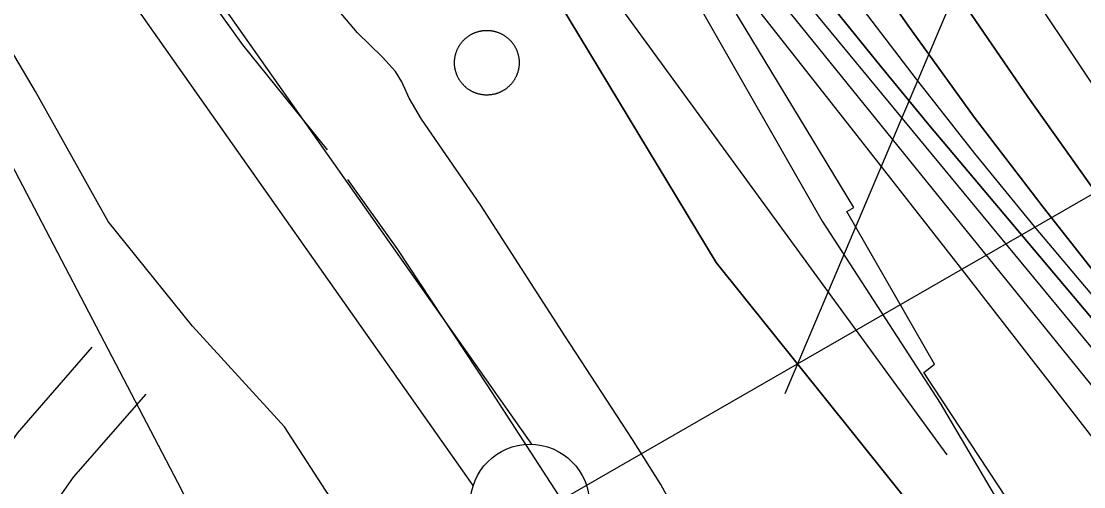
# Model space of a CAD drawing. Extents: x 3651524 to 3689615, y 505651 to 531377.
# Drawn here: x 3658659.9 to 3659106.3, y 516422.1 to 516617.6 of the extents above; entities that cross this region are included whole.
import ezdxf

# ---------------------------------------------------------------- set-up
doc = ezdxf.new("R2010")
doc.units = 0
for name, color, linetype in [('V-DOMW-TANK', 7, 'Continuous'), ('V-FLOD-BASE', 7, 'Continuous'), ('V-LEVE-TOET', 7, 'Continuous'), ('V-RIVR-EDGE', 7, 'Continuous'), ('V-RIVR-RANG', 7, 'Continuous'), ('V-ROAD-CNTR', 7, 'Continuous'), ('V-RRAP-FSHR', 7, 'Continuous'), ('V-RRAP-RVMT', 7, 'Continuous'), ('V-SURV-LINE', 7, 'Continuous'), ('V-TOPO-DPTH', 7, 'Continuous'), ('V-TOPO-MINR', 7, 'Continuous'), ('V-TOPO-WATR', 7, 'Continuous'), ('V-UTIL-LINE', 7, 'Continuous')]:
    doc.layers.add(name, color=color, linetype=linetype)

msp = doc.modelspace()

# ---------------------------------------------------------------- linework, layer by layer
at = {"layer": 'V-DOMW-TANK'}
for points in [[(3658842.003, 516599.102), (3658841.984, 516599.34), (3658841.972, 516599.576), (3658841.966, 516599.811), (3658841.96, 516600.049), (3658841.96, 516600.286), (3658841.966, 516600.524), (3658841.972, 516600.759), (3658841.984, 516600.997), (3658842.001, 516601.232), (3658842.021, 516601.47), (3658842.046, 516601.705), (3658842.074, 516601.941), (3658842.107, 516602.174), (3658842.142, 516602.408), (3658842.185, 516602.643), (3658842.23, 516602.877), (3658842.279, 516603.108), (3658842.333, 516603.34), (3658842.39, 516603.569), (3658842.451, 516603.798), (3658842.515, 516604.026), (3658842.584, 516604.253), (3658842.658, 516604.478), (3658842.736, 516604.702), (3658842.816, 516604.925), (3658842.9, 516605.146), (3658842.99, 516605.367), (3658843.082, 516605.584), (3658843.178, 516605.801), (3658843.279, 516606.016), (3658843.381, 516606.229), (3658843.49, 516606.44), (3658843.6, 516606.651), (3658843.715, 516606.858), (3658843.834, 516607.063), (3658843.957, 516607.268), (3658844.084, 516607.469), (3658844.211, 516607.667), (3658844.342, 516607.864), (3658844.479, 516608.058), (3658844.62, 516608.249), (3658844.759, 516608.439), (3658844.907, 516608.626), (3658845.054, 516608.81), (3658845.208, 516608.992), (3658845.366, 516609.17), (3658845.521, 516609.349), (3658845.683, 516609.521), (3658845.847, 516609.693), (3658846.015, 516609.861), (3658846.185, 516610.024), (3658846.359, 516610.186), (3658846.535, 516610.346), (3658846.713, 516610.502), (3658846.895, 516610.653), (3658847.08, 516610.803), (3658847.266, 516610.948), (3658847.455, 516611.091), (3658847.647, 516611.231), (3658847.842, 516611.368), (3658848.038, 516611.499), (3658848.237, 516611.63), (3658848.438, 516611.755), (3658848.64, 516611.878), (3658848.845, 516611.997), (3658849.052, 516612.111), (3658849.263, 516612.222), (3658849.474, 516612.33), (3658849.687, 516612.435), (3658849.902, 516612.535), (3658850.117, 516612.632), (3658850.336, 516612.724), (3658850.555, 516612.814), (3658850.776, 516612.898), (3658851.002, 516612.98), (3658851.223, 516613.058), (3658851.446, 516613.131), (3658851.676, 516613.201), (3658851.903, 516613.266), (3658852.132, 516613.328), (3658852.362, 516613.385), (3658852.593, 516613.438), (3658852.824, 516613.488), (3658853.06, 516613.535), (3658853.291, 516613.574), (3658853.525, 516613.613), (3658853.76, 516613.645), (3658853.996, 516613.674), (3658854.231, 516613.699), (3658854.467, 516613.719), (3658854.705, 516613.735), (3658854.94, 516613.75), (3658855.178, 516613.758), (3658855.415, 516613.762), (3658855.651, 516613.762), (3658855.888, 516613.758), (3658856.126, 516613.75), (3658856.363, 516613.737), (3658856.599, 516613.721), (3658856.836, 516613.701)], [(3658856.836, 516613.701), (3658857.072, 516613.676), (3658857.308, 516613.647), (3658857.541, 516613.615), (3658857.777, 516613.578), (3658858.01, 516613.537), (3658858.241, 516613.492), (3658858.475, 516613.445), (3658858.704, 516613.389), (3658858.936, 516613.332), (3658859.165, 516613.27), (3658859.392, 516613.203), (3658859.62, 516613.137), (3658859.845, 516613.064), (3658860.068, 516612.986), (3658860.291, 516612.908), (3658860.515, 516612.82), (3658860.732, 516612.732), (3658860.951, 516612.64), (3658861.168, 516612.543), (3658861.383, 516612.443), (3658861.596, 516612.339), (3658861.807, 516612.232), (3658862.016, 516612.122), (3658862.225, 516612.007), (3658862.43, 516611.888), (3658862.632, 516611.765), (3658862.833, 516611.64), (3658863.034, 516611.511), (3658863.23, 516611.378), (3658863.425, 516611.243), (3658863.613, 516611.104), (3658863.806, 516610.962), (3658863.992, 516610.815), (3658864.177, 516610.667), (3658864.359, 516610.514), (3658864.537, 516610.358), (3658864.713, 516610.201), (3658864.887, 516610.039), (3658865.057, 516609.875), (3658865.223, 516609.707), (3658865.391, 516609.535), (3658865.551, 516609.363), (3658865.71, 516609.187), (3658865.866, 516609.009), (3658866.02, 516608.826), (3658866.169, 516608.644), (3658866.315, 516608.456), (3658866.458, 516608.267), (3658866.595, 516608.077), (3658866.732, 516607.88), (3658866.863, 516607.684), (3658866.995, 516607.485), (3658867.122, 516607.284), (3658867.242, 516607.081), (3658867.361, 516606.877), (3658867.478, 516606.67), (3658867.588, 516606.459), (3658867.697, 516606.248), (3658867.801, 516606.035), (3658867.902, 516605.82)], [(3658867.902, 516605.82), (3658867.996, 516605.605), (3658868.09, 516605.386), (3658868.178, 516605.167), (3658868.264, 516604.943), (3658868.346, 516604.722), (3658868.422, 516604.499), (3658868.496, 516604.274), (3658868.563, 516604.046), (3658868.631, 516603.819), (3658868.692, 516603.59), (3658868.75, 516603.358), (3658868.805, 516603.129), (3658868.854, 516602.895), (3658868.899, 516602.664), (3658868.94, 516602.43), (3658868.977, 516602.197), (3658869.01, 516601.961), (3658869.041, 516601.726), (3658869.065, 516601.49), (3658869.086, 516601.255), (3658869.1, 516601.017), (3658869.114, 516600.782), (3658869.122, 516600.544), (3658869.129, 516600.307), (3658869.129, 516600.069), (3658869.124, 516599.834), (3658869.116, 516599.596), (3658869.104, 516599.358), (3658869.088, 516599.123), (3658869.067, 516598.885), (3658869.041, 516598.65), (3658869.014, 516598.412), (3658868.983, 516598.181), (3658868.944, 516597.945), (3658868.903, 516597.712), (3658868.858, 516597.48), (3658868.809, 516597.247), (3658868.756, 516597.018), (3658868.698, 516596.786), (3658868.637, 516596.557), (3658868.572, 516596.329), (3658868.502, 516596.102), (3658868.43, 516595.877), (3658868.352, 516595.654), (3658868.273, 516595.43), (3658868.186, 516595.209), (3658868.098, 516594.988), (3658868.006, 516594.771), (3658867.91, 516594.554), (3658867.81, 516594.339), (3658867.705, 516594.126), (3658867.599, 516593.915), (3658867.486, 516593.706), (3658867.373, 516593.497), (3658867.255, 516593.292), (3658867.132, 516593.09), (3658867.007, 516592.887), (3658866.878, 516592.69), (3658866.747, 516592.491), (3658866.61, 516592.297), (3658866.47, 516592.106), (3658866.327, 516591.916), (3658866.182, 516591.73), (3658866.032, 516591.545), (3658865.882, 516591.363), (3658865.725, 516591.185), (3658865.567, 516591.009), (3658865.405, 516590.835), (3658865.239, 516590.665), (3658865.074, 516590.497), (3658864.902, 516590.331), (3658864.729, 516590.169), (3658864.553, 516590.011), (3658864.375, 516589.854), (3658864.193, 516589.702), (3658864.009, 516589.553), (3658863.824, 516589.409), (3658863.632, 516589.264), (3658863.441, 516589.125), (3658863.247, 516588.989), (3658863.05, 516588.856), (3658862.851, 516588.727), (3658862.651, 516588.6), (3658862.448, 516588.477), (3658862.241, 516588.359), (3658862.032, 516588.244), (3658861.823, 516588.133), (3658861.614, 516588.025), (3658861.401, 516587.92), (3658861.186, 516587.82), (3658860.969, 516587.724), (3658860.75, 516587.632), (3658860.533, 516587.541), (3658860.312, 516587.458), (3658860.089, 516587.376), (3658859.863, 516587.298), (3658859.638, 516587.226), (3658859.413, 516587.156), (3658859.183, 516587.091), (3658858.956, 516587.029)], [(3658858.956, 516587.029), (3658858.723, 516586.972), (3658858.493, 516586.917), (3658858.262, 516586.868), (3658858.03, 516586.823), (3658857.797, 516586.782), (3658857.559, 516586.745), (3658857.328, 516586.71), (3658857.092, 516586.681), (3658856.857, 516586.657), (3658856.619, 516586.636), (3658856.384, 516586.62), (3658856.146, 516586.608), (3658855.911, 516586.597), (3658855.673, 516586.593), (3658855.436, 516586.593), (3658855.198, 516586.597), (3658854.963, 516586.603), (3658854.725, 516586.618), (3658854.487, 516586.636), (3658854.252, 516586.655), (3658854.016, 516586.679), (3658853.781, 516586.708), (3658853.545, 516586.741), (3658853.312, 516586.778), (3658853.078, 516586.819), (3658852.845, 516586.864), (3658852.614, 516586.913), (3658852.382, 516586.966), (3658852.153, 516587.021), (3658851.923, 516587.085), (3658851.696, 516587.15), (3658851.469, 516587.22), (3658851.243, 516587.29), (3658851.018, 516587.369), (3658850.797, 516587.449), (3658850.576, 516587.535), (3658850.355, 516587.623), (3658850.137, 516587.716), (3658849.92, 516587.812), (3658849.705, 516587.912), (3658849.492, 516588.017), (3658849.281, 516588.123), (3658849.07, 516588.234), (3658848.864, 516588.348), (3658848.659, 516588.467), (3658848.454, 516588.59), (3658848.253, 516588.715), (3658848.055, 516588.844), (3658847.858, 516588.977), (3658847.663, 516589.112), (3658847.471, 516589.252), (3658847.283, 516589.395), (3658847.096, 516589.54), (3658846.912, 516589.69), (3658846.73, 516589.841), (3658846.549, 516589.997), (3658846.373, 516590.155), (3658846.201, 516590.317), (3658846.029, 516590.48), (3658845.861, 516590.648), (3658845.697, 516590.82), (3658845.536, 516590.992), (3658845.376, 516591.168), (3658845.22, 516591.345), (3658845.069, 516591.529), (3658844.919, 516591.713), (3658844.774, 516591.9), (3658844.63, 516592.09), (3658844.491, 516592.281), (3658844.354, 516592.475), (3658844.221, 516592.672), (3658844.092, 516592.87), (3658843.967, 516593.071), (3658843.842, 516593.274), (3658843.725, 516593.479), (3658843.61, 516593.688), (3658843.5, 516593.896), (3658843.391, 516594.107), (3658843.287, 516594.32), (3658843.189, 516594.535), (3658843.09, 516594.752), (3658842.998, 516594.97), (3658842.908, 516595.189), (3658842.824, 516595.41), (3658842.742, 516595.633), (3658842.664, 516595.858), (3658842.593, 516596.084), (3658842.521, 516596.309), (3658842.455, 516596.538), (3658842.394, 516596.766), (3658842.337, 516596.997), (3658842.283, 516597.226), (3658842.234, 516597.458), (3658842.189, 516597.691), (3658842.148, 516597.925), (3658842.109, 516598.16), (3658842.077, 516598.394), (3658842.048, 516598.629), (3658842.023, 516598.865), (3658842.003, 516599.102)]]:
    msp.add_lwpolyline(points, dxfattribs=at)
at = {"layer": 'V-FLOD-BASE'}
for points in [[(3658788.566, 516563.654), (3658752.96, 516607.661), (3658705.319, 516674.328), (3658653.183, 516747.935), (3658610.519, 516807.882), (3658560.221, 516880.029), (3658511.046, 516950.496)], [(3658895.746, 516403.201), (3658855.937, 516464.475), (3658817.906, 516522.175), (3658797.133, 516551.194)]]:
    msp.add_lwpolyline(points, dxfattribs=at)
at = {"layer": 'V-LEVE-TOET'}
for points in [[(3658696.488, 516533.517), (3658665.961, 516588.103), (3658618.863, 516667.549), (3658555.61, 516764.745), (3658486.323, 516866.745), (3658427.148, 516985.415)], [(3658934.669, 516412.044), (3658928.641, 516423.024), (3658916.738, 516441.92), (3658888.619, 516485.008), (3658852.874, 516540.528), (3658828.072, 516576.472), (3658822.926, 516585.311), (3658819.835, 516592.213), (3658817.14, 516596.518), (3658811.678, 516602.545), (3658801.166, 516612.713), (3658768.689, 516651.228), (3658734.462, 516694.257), (3658703.48, 516735.782), (3658663.942, 516791.303)], [(3658794.18, 516410.684), (3658770.573, 516447.301), (3658731.861, 516489.518), (3658696.488, 516533.517)]]:
    msp.add_lwpolyline(points, dxfattribs=at)
at = {"layer": 'V-RIVR-EDGE'}
msp.add_lwpolyline([(3658522.932, 517335.013), (3658533.595, 517277.355), (3658544.884, 517229.902), (3658569.912, 517154.799), (3658593.277, 517135.531), (3658612.384, 517093.461), (3658648.274, 517041.143), (3658697.35, 516980.389), (3658724.31, 516958.11), (3658768.599, 516903.371), (3658802.695, 516854.06), (3658839.204, 516808.945), (3658863.134, 516775.268), (3658874.467, 516745.824), (3658909.742, 516687.505), (3658945.601, 516622.581), (3658996.409, 516533.607), (3659046.047, 516457.243), (3659086.698, 516388.105)], dxfattribs=at)
at = {"layer": 'V-RIVR-RANG'}
msp.add_line((3658877.291, 516411.229), (3659952.243, 517029.354), dxfattribs=at)
at = {"layer": 'V-ROAD-CNTR'}
for points in [[(3658635.982, 516595.272), (3658727.213, 516420.799), (3658765.821, 516343.589)], [(3658096.848, 515281.202), (3658113.326, 515316.012), (3658308.977, 515728.143), (3658545.459, 516232.752), (3658625.562, 516398.014), (3658658.295, 516444.661), (3658689.779, 516480.667)], [(3658398.041, 515847.491), (3658572.541, 516219.844), (3658651.506, 516382.758), (3658681.933, 516426.119), (3658712.363, 516460.919)]]:
    msp.add_lwpolyline(points, dxfattribs=at)
at = {"layer": 'V-RRAP-FSHR'}
msp.add_lwpolyline([(3658757.203, 516852.217), (3658867.955, 516683.355), (3659048.775, 516435.543)], dxfattribs=at)
at = {"layer": 'V-RRAP-RVMT'}
msp.add_lwpolyline([(3659155.699, 516293.328), (3659039.216, 516470.131), (3659043.698, 516473.638), (3659006.734, 516537.662), (3659009.676, 516539.361), (3658949.689, 516638.612), (3658959.113, 516645.315), (3658932.585, 516685.877), (3658959.676, 516703.026), (3658950.101, 516718.064), (3658923.973, 516705.137), (3658888.314, 516765.416), (3658873.069, 516757.98), (3658864.699, 516775.139), (3658832.481, 516756.999), (3658756.599, 516881.419), (3658734.052, 516872.127), (3658661.724, 517011.375), (3658677.331, 517019.498), (3658600.178, 517132.173), (3658587.834, 517126.983), (3658524.653, 517317.198)], dxfattribs=at)
at = {"layer": 'V-SURV-LINE'}
for points in [[(3658557.778, 516888.938), (3658874.379, 516439.919)], [(3658849.862, 516422.63), (3658533.261, 516871.649)]]:
    msp.add_lwpolyline(points, dxfattribs=at)
msp.add_circle((3658873.629, 516414.952), 25, dxfattribs=at)
at = {"layer": 'V-TOPO-DPTH'}
for points in [[(3658951.96, 516516.27), (3658759.355, 516835.059), (3658407.919, 517678.212), (3658380.717, 517743.186), (3658354.493, 517808.561), (3658328.92, 517874.203), (3658298.034, 517955.276), (3658288.54, 517980.635), (3658279.241, 518006.063), (3658270.236, 518031.598), (3658261.427, 518057.202), (3658182.126, 518292.069), (3658133.864, 518435.177), (3658085.67, 518578.308), (3658037.579, 518721.473), (3657989.555, 518864.662), (3657890.615, 519160.019)], [(3658596.648, 517545.224), (3658866.145, 516916.609), (3658867.717, 516913.106), (3658869.366, 516909.642), (3658871.13, 516906.234), (3658872.971, 516902.865), (3658874.538, 516900.11), (3658876.867, 516896.247), (3658878.11, 516894.365), (3658880.692, 516890.663), (3658881.978, 516888.808), (3658884.491, 516885.058), (3659012.587, 516689.81), (3659047.459, 516637.613), (3659082.903, 516585.816), (3659119.207, 516534.617), (3659156.084, 516483.817), (3659193.993, 516433.801), (3659232.704, 516384.43)], [(3659232.704, 516384.43), (3659193.993, 516433.801), (3659156.084, 516483.817), (3659119.207, 516534.617), (3659082.903, 516585.816), (3659047.459, 516637.613), (3659012.587, 516689.81), (3658884.491, 516885.058), (3658881.978, 516888.808), (3658880.692, 516890.663), (3658878.11, 516894.365), (3658876.867, 516896.247), (3658874.538, 516900.11), (3658872.971, 516902.865), (3658871.13, 516906.234), (3658869.366, 516909.642), (3658867.717, 516913.106), (3658866.145, 516916.609), (3658596.648, 517545.224)], [(3658672.239, 517413.575), (3658870.075, 516974.325), (3658881.374, 516950.357), (3658893.217, 516926.673), (3658905.874, 516903.413), (3658919.073, 516880.437), (3658930.368, 516861.543), (3658938.485, 516848.329), (3658946.809, 516835.25), (3658955.445, 516822.374), (3658964.288, 516809.634), (3658973.215, 516796.947), (3658982.047, 516784.195), (3658990.737, 516771.345), (3658999.331, 516758.43), (3659073.258, 516645.978), (3659116.077, 516581.931), (3659159.548, 516518.336), (3659203.997, 516455.422), (3659249.099, 516392.961)], [(3658672.239, 517413.575), (3658870.075, 516974.325), (3658881.374, 516950.357), (3658893.217, 516926.673), (3658905.874, 516903.413), (3658919.073, 516880.437), (3658930.368, 516861.543), (3658938.485, 516848.329), (3658946.809, 516835.25), (3658955.445, 516822.374), (3658964.288, 516809.634), (3658973.215, 516796.947), (3658982.047, 516784.195), (3658990.737, 516771.345), (3658999.331, 516758.43), (3659073.258, 516645.978), (3659116.077, 516581.931), (3659159.548, 516518.336), (3659203.997, 516455.422), (3659249.099, 516392.961)], [(3658585.327, 517365.963), (3658629.697, 517262.16), (3658789.362, 516901.546), (3658797.989, 516882.84), (3658806.991, 516864.325), (3658816.555, 516846.093), (3658826.495, 516828.051), (3658832.697, 516817.19), (3658840.047, 516804.872), (3658847.701, 516792.754), (3658855.811, 516780.936), (3658864.227, 516769.32), (3658872.93, 516757.9), (3658881.711, 516746.541), (3658890.611, 516735.275), (3658899.589, 516724.07), (3659568.117, 515898.581)], [(3658585.327, 517365.963), (3658629.697, 517262.16), (3658789.362, 516901.546), (3658797.989, 516882.84), (3658806.991, 516864.325), (3658816.555, 516846.093), (3658826.495, 516828.051), (3658832.697, 516817.19), (3658840.047, 516804.872), (3658847.701, 516792.754), (3658855.811, 516780.936), (3658864.227, 516769.32), (3658872.93, 516757.9), (3658881.711, 516746.541), (3658890.611, 516735.275), (3658899.589, 516724.07), (3659568.117, 515898.581)], [(3659557.315, 515961.937), (3659041.277, 516574.153), (3659021.202, 516598.388), (3659001.408, 516622.848), (3658982.037, 516647.644), (3658962.948, 516672.664), (3658944.515, 516698.148), (3658926.675, 516724.025), (3658909.724, 516750.494), (3658893.365, 516777.356), (3658852.524, 516847.06), (3658842.421, 516864.907), (3658832.679, 516882.943), (3658823.479, 516901.261), (3658814.64, 516919.767), (3658731.92, 517099.817), (3658693.759, 517185.376), (3658656.879, 517271.466), (3658621.922, 517358.356)], [(3659557.315, 515961.937), (3659041.277, 516574.153), (3659021.202, 516598.388), (3659001.408, 516622.848), (3658982.037, 516647.644), (3658962.948, 516672.664), (3658944.515, 516698.148), (3658926.675, 516724.025), (3658909.724, 516750.494), (3658893.365, 516777.356), (3658852.524, 516847.06), (3658842.421, 516864.907), (3658832.679, 516882.943), (3658823.479, 516901.261), (3658814.64, 516919.767), (3658731.92, 517099.817), (3658693.759, 517185.376), (3658656.879, 517271.466), (3658621.922, 517358.356)], [(3658662.015, 517337.627), (3658683.702, 517284.524), (3658705.196, 517231.342), (3658726.561, 517178.108), (3658733.362, 517161.071), (3658751.725, 517116.535), (3658770.747, 517072.292), (3658790.758, 517028.487), (3658811.427, 516984.973), (3658847.65, 516910.878), (3658850.79, 516904.68), (3658854.045, 516898.544), (3658857.473, 516892.504), (3658861.016, 516886.527), (3658953.683, 516735.128), (3658979.101, 516694.841), (3659005.235, 516655.038), (3659032.442, 516615.96), (3659060.364, 516577.366), (3659089.266, 516539.492), (3659118.755, 516502.094), (3659149.128, 516465.408), (3659180.088, 516429.198), (3659588.863, 515962.484)], [(3659588.863, 515962.484), (3659180.088, 516429.198), (3659149.128, 516465.408), (3659118.755, 516502.094), (3659089.266, 516539.492), (3659060.364, 516577.366), (3659032.442, 516615.96), (3659005.235, 516655.038), (3658979.101, 516694.841), (3658953.683, 516735.128), (3658861.016, 516886.527), (3658857.473, 516892.504), (3658854.045, 516898.544), (3658850.79, 516904.68), (3658847.65, 516910.878), (3658811.427, 516984.973), (3658790.758, 517028.487), (3658770.747, 517072.292), (3658751.725, 517116.535), (3658733.362, 517161.071), (3658726.561, 517178.108), (3658705.196, 517231.342), (3658683.702, 517284.524), (3658662.015, 517337.627)], [(3660220.777, 515229.04), (3660125.134, 515298.829), (3660031.047, 515370.704), (3659937.999, 515443.969), (3659515.917, 515783.898), (3659510.701, 515788.428), (3659505.728, 515793.193), (3659501.121, 515798.313), (3659496.758, 515803.669), (3659121.631, 516300.59), (3659093.91, 516336.971), (3659065.974, 516373.184), (3659037.713, 516409.144), (3659009.237, 516444.937), (3658951.96, 516516.27)]]:
    msp.add_lwpolyline(points, dxfattribs=at)
at = {"layer": 'V-TOPO-MINR'}
for points in [[(3657890.615, 519160.019), (3657989.555, 518864.662), (3658037.579, 518721.473), (3658085.67, 518578.308), (3658133.864, 518435.177), (3658182.126, 518292.069), (3658261.427, 518057.202), (3658270.236, 518031.598), (3658279.241, 518006.063), (3658288.54, 517980.635), (3658298.034, 517955.276), (3658328.92, 517874.203), (3658354.493, 517808.561), (3658380.717, 517743.186), (3658407.919, 517678.212), (3658759.355, 516835.059), (3658951.96, 516516.27)], [(3658596.648, 517545.224), (3658866.145, 516916.609), (3658867.717, 516913.106), (3658869.366, 516909.642), (3658871.13, 516906.234), (3658872.971, 516902.865), (3658874.538, 516900.11), (3658876.867, 516896.247), (3658878.11, 516894.365), (3658880.692, 516890.663), (3658881.978, 516888.808), (3658884.491, 516885.058), (3659012.587, 516689.81), (3659047.459, 516637.613), (3659082.903, 516585.816), (3659119.207, 516534.617), (3659156.084, 516483.817), (3659193.993, 516433.801), (3659232.704, 516384.43)], [(3658672.239, 517413.575), (3658870.075, 516974.325), (3658881.374, 516950.357), (3658893.217, 516926.673), (3658905.874, 516903.413), (3658919.073, 516880.437), (3658930.368, 516861.543), (3658938.485, 516848.329), (3658946.809, 516835.25), (3658955.445, 516822.374), (3658964.288, 516809.634), (3658973.215, 516796.947), (3658982.047, 516784.195), (3658990.737, 516771.345), (3658999.331, 516758.43), (3659073.258, 516645.978), (3659116.077, 516581.931), (3659159.548, 516518.336), (3659203.997, 516455.422), (3659249.099, 516392.961)], [(3658599.791, 517370.966), (3658640.128, 517274.304), (3658681.997, 517178.26), (3658796.008, 516924.945), (3658807.993, 516899.358), (3658820.486, 516874.031), (3658833.739, 516849.093), (3658847.499, 516824.415), (3658863.032, 516797.523), (3658874.898, 516777.814), (3658887.227, 516758.412), (3658900.252, 516739.469), (3658913.74, 516720.833), (3658927.701, 516702.525), (3658941.829, 516684.349), (3658956.207, 516666.37), (3658970.75, 516648.522), (3659549.511, 515948.184)], [(3658621.922, 517358.356), (3658656.879, 517271.466), (3658693.759, 517185.376), (3658731.92, 517099.817), (3658814.64, 516919.767), (3658823.479, 516901.261), (3658832.679, 516882.943), (3658842.421, 516864.907), (3658852.524, 516847.06), (3658893.365, 516777.356), (3658909.724, 516750.494), (3658926.675, 516724.025), (3658944.515, 516698.148), (3658962.948, 516672.664), (3658982.037, 516647.644), (3659001.408, 516622.848), (3659021.202, 516598.388), (3659041.277, 516574.153), (3659557.315, 515961.937)], [(3658575.672, 517350.218), (3658786.21, 516868.293), (3658789.439, 516861.202), (3658792.811, 516854.184), (3658796.398, 516847.273), (3658800.129, 516840.433), (3658802.442, 516836.345), (3658805.214, 516831.662), (3658808.106, 516827.059), (3658811.177, 516822.573), (3658814.368, 516818.166), (3658817.666, 516813.83), (3658820.985, 516809.512), (3658824.338, 516805.219), (3658827.712, 516800.943), (3658914.916, 516691.322), (3658961.797, 516632.161), (3659008.529, 516572.883), (3659055.038, 516513.429), (3659101.398, 516453.858), (3659543.399, 515883.69)], [(3658662.015, 517337.627), (3658683.702, 517284.524), (3658705.196, 517231.342), (3658726.561, 517178.108), (3658733.362, 517161.071), (3658751.725, 517116.535), (3658770.747, 517072.292), (3658790.758, 517028.487), (3658811.427, 516984.973), (3658847.65, 516910.878), (3658850.79, 516904.68), (3658854.045, 516898.544), (3658857.473, 516892.504), (3658861.016, 516886.527), (3658953.683, 516735.128), (3658979.101, 516694.841), (3659005.235, 516655.038), (3659032.442, 516615.96), (3659060.364, 516577.366), (3659089.266, 516539.492), (3659118.755, 516502.094), (3659149.128, 516465.408), (3659180.088, 516429.198), (3659588.863, 515962.484)], [(3658655.64, 517315.223), (3658684.284, 517243.368), (3658713.956, 517171.954), (3658745.172, 517101.2), (3658777.416, 517030.887), (3658832.086, 516915.008), (3658837.939, 516903.057), (3658844.021, 516891.228), (3658850.445, 516879.581), (3658857.098, 516868.056), (3658923.622, 516756.611), (3658944.483, 516722.865), (3658966.027, 516689.575), (3658988.593, 516656.97), (3659011.842, 516624.821), (3659035.92, 516593.27), (3659060.422, 516562.058), (3659085.557, 516531.355), (3659111.116, 516500.99), (3659574.163, 515962.172)], [(3658951.96, 516516.27), (3659009.237, 516444.937), (3659037.713, 516409.144), (3659065.974, 516373.184), (3659093.91, 516336.971), (3659121.631, 516300.59), (3659496.758, 515803.669), (3659501.121, 515798.313), (3659505.728, 515793.193), (3659510.701, 515788.428), (3659515.917, 515783.898), (3659937.999, 515443.969), (3660031.047, 515370.704), (3660125.134, 515298.829), (3660220.777, 515229.04)]]:
    msp.add_lwpolyline(points, dxfattribs=at)
at = {"layer": 'V-TOPO-WATR'}
msp.add_lwpolyline([(3658585.327, 517365.963), (3658629.697, 517262.16), (3658789.362, 516901.546), (3658797.989, 516882.84), (3658806.991, 516864.325), (3658816.555, 516846.093), (3658826.495, 516828.051), (3658832.697, 516817.19), (3658840.047, 516804.872), (3658847.701, 516792.754), (3658855.811, 516780.936), (3658864.227, 516769.32), (3658872.93, 516757.9), (3658881.711, 516746.541), (3658890.611, 516735.275), (3658899.589, 516724.07), (3659568.117, 515898.581)], dxfattribs=at)
at = {"layer": 'V-UTIL-LINE'}
msp.add_line((3660309.809, 519601.102), (3658980.81, 516461.163), dxfattribs=at)

doc.saveas('drawing.dxf')
